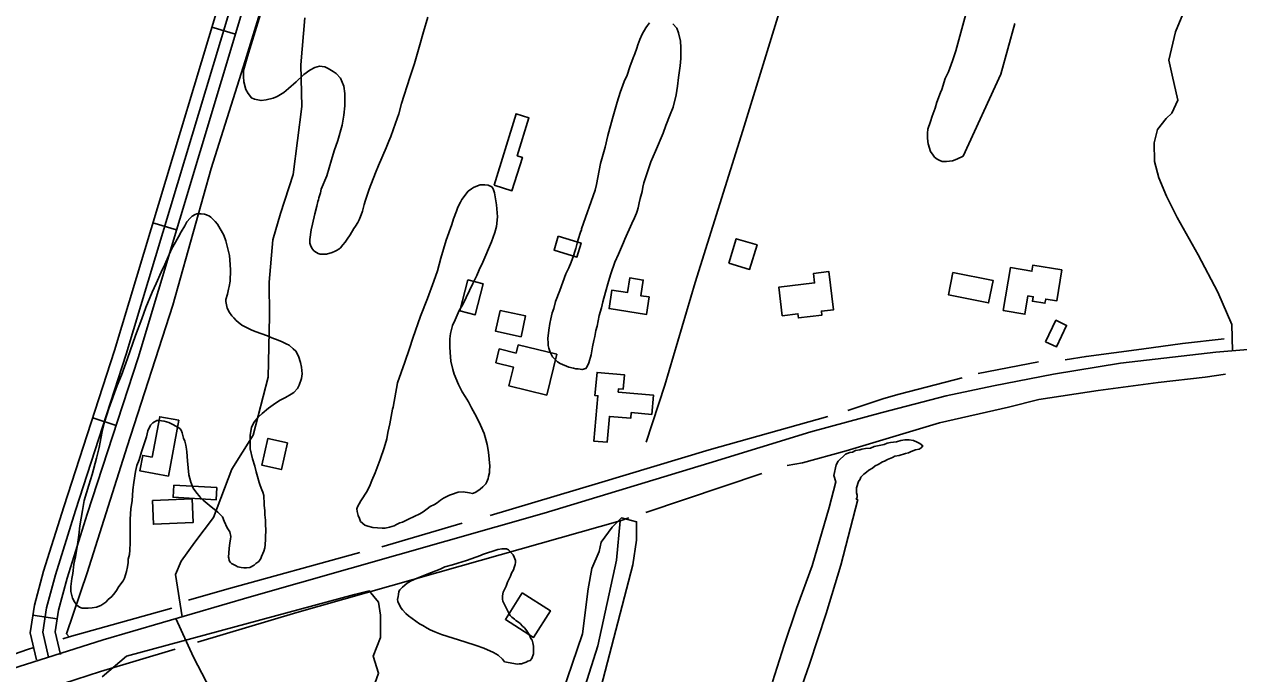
# Model space of a CAD drawing. Extents: x 3297772 to 3335630, y 634068 to 659439.
# Drawn here: x 3324836 to 3326321, y 650010 to 650804 of the extents above; entities that cross this region are included whole.
import ezdxf

# ---------------------------------------------------------------- set-up
doc = ezdxf.new("R2010")
doc.units = 0
for name, color, linetype in [('V-BLDG-OTLN', 7, 'Continuous'), ('V-ROAD-CNTR', 7, 'Continuous'), ('V-SITE-VEGE', 7, 'Continuous'), ('V-TOPO-SHOR', 7, 'Continuous')]:
    doc.layers.add(name, color=color, linetype=linetype)

msp = doc.modelspace()

# ---------------------------------------------------------------- linework, layer by layer
at = {"layer": 'V-BLDG-OTLN'}
for points in [[(3325410.2, 650607.2), (3325437.3, 650694.6), (3325453, 650689.7), (3325438.6, 650643.3), (3325444.9, 650641.3), (3325432.2, 650600.4)], [(3325488.8, 650545), (3325516.8, 650536.4), (3325511.6, 650519.4), (3325483.6, 650527.9)], [(3325697.4, 650511.8), (3325706.4, 650541.8), (3325731.9, 650534.1), (3325722.9, 650504.2)], [(3326033.1, 650453.8), (3326041.8, 650506.4), (3326068.2, 650502), (3326069.4, 650509.5), (3326104.6, 650503.7), (3326098.4, 650465.7), (3326085, 650467.9), (3326084.1, 650462.8), (3326068.8, 650465.3), (3326069.7, 650470.8), (3326063.2, 650471.9), (3326059.5, 650449.4)], [(3325368.3, 650453.5), (3325378.2, 650491.3), (3325396.9, 650486.4), (3325387, 650448.6)], [(3325600, 650470.5), (3325596.6, 650449), (3325550.9, 650456.3), (3325554.5, 650478.9), (3325573.4, 650475.9), (3325576.2, 650493.9), (3325592.7, 650491.2), (3325589.7, 650472.1)], [(3325762.7, 650447.6), (3325758.4, 650482.5), (3325802.4, 650487.8), (3325801, 650499.3), (3325819.9, 650501.6), (3325825.6, 650455), (3325810.6, 650453.2), (3325811.2, 650448.4), (3325782.6, 650444.9), (3325782, 650450)], [(3325971.5, 650500.5), (3326020.6, 650490.7), (3326015.1, 650463.3), (3325966, 650473.2)], [(3325417.6, 650454.1), (3325448.8, 650447.4), (3325443.4, 650421.9), (3325412.2, 650428.6)], [(3326084.9, 650415.6), (3326097.5, 650442), (3326110.6, 650435.7), (3326098, 650409.4)], [(3325439.8, 650412), (3325486.9, 650400.4), (3325474.7, 650350.6), (3325428.3, 650362), (3325433.9, 650384.7), (3325412.5, 650390), (3325416.6, 650407), (3325437.3, 650401.9)], [(3325562.2, 650354.2), (3325605.2, 650350.5), (3325603.1, 650326.9), (3325578, 650329.1), (3325577.4, 650322.2), (3325551.4, 650324.5), (3325548.6, 650292.8), (3325532.3, 650294.2), (3325537.2, 650349.7), (3325533.7, 650350), (3325536.2, 650378.3), (3325569.8, 650375.3), (3325568.3, 650357.8), (3325562.5, 650358.3)], [(3325024.6, 650319.7), (3325012, 650251.5), (3324977, 650258), (3324980.5, 650276.8), (3324992.1, 650274.6), (3325001.3, 650324.1)], [(3325157.5, 650292.1), (3325150.1, 650259.4), (3325126.1, 650264.9), (3325133.6, 650297.6)], [(3325018.5, 650240.4), (3325071.2, 650237.4), (3325070.4, 650222.5), (3325017.6, 650225.6)], [(3324992.5, 650221.7), (3325040.9, 650223.8), (3325042.2, 650194.6), (3324993.7, 650192.5)], [(3325444.8, 650108.6), (3325479.3, 650086.7), (3325458.7, 650054.2), (3325424.2, 650076.2)]]:
    msp.add_lwpolyline(points, close=True, dxfattribs=at)
at = {"layer": 'V-ROAD-CNTR'}
for p, q in [((3325065.1, 650800.6), (3325093.9, 650791.9)), ((3324993.1, 650561.2), (3325021.9, 650552.5)), ((3324919.4, 650322.6), (3324948, 650313.4)), ((3324846.2, 650081.2), (3324875.9, 650076.7))]:
    msp.add_line(p, q, dxfattribs=at)
for points in [[(3324850.7, 650026.6), (3324842.9, 650059.8), (3324848.1, 650093.6), (3324859.3, 650135), (3324884.2, 650214), (3324946.2, 650405.1), (3325124.1, 650996.5), (3325173.6, 651166.3), (3325253.4, 651425.8), (3325414, 651939)], [(3326313.5, 650404.6), (3326312.7, 650437), (3326295.5, 650476.3), (3326271.3, 650522), (3326245.7, 650567.9), (3326232.6, 650593.8), (3326223.5, 650616.1), (3326218, 650636.3), (3326217.6, 650659.1), (3326221.8, 650675.5), (3326232.5, 650688.8), (3326239.4, 650695.4), (3326246.6, 650711.2), (3326239.7, 650741.9), (3326235.4, 650760.2), (3326243.9, 650794.8), (3326254.7, 650821.3), (3326313.2, 650990.3), (3326364.2, 651180.6), (3326411.9, 651340.4), (3326418.9, 651367.3)], [(3324879.9, 650033.4), (3324873.5, 650061), (3324877.5, 650087.4), (3324888.1, 650126.6), (3324912.8, 650204.8), (3324974.8, 650396.1), (3325152.8, 650988), (3325202.3, 651157.6), (3325229.3, 651243.4)], [(3324865.3, 650030), (3324858.2, 650060.4), (3324862.8, 650090.5), (3324873.7, 650130.8), (3324898.5, 650209.4), (3324960.5, 650400.6), (3325138.4, 650992.2), (3325187.9, 651161.9)], [(3325028.7, 650079.4), (3325020.8, 650131.1), (3325027.7, 650147.3), (3325044.1, 650170.7), (3325067.3, 650200.8), (3325089.5, 650260.1), (3325115.5, 650301.6), (3325133.9, 650372.4), (3325135.7, 650447.1), (3325135.3, 650488.7), (3325139.8, 650540.4), (3325149.2, 650572.7), (3325164.4, 650620.5), (3325175.2, 650703.5), (3325173.9, 650754.4), (3325178.9, 650811.9)], [(3322722.9, 649320.5), (3322867.2, 649360.6), (3323062.5, 649414.6), (3323265.3, 649473.5), (3323486, 649541), (3323826, 649655.5), (3324054.9, 649736.1), (3324369, 649854.2), (3324614, 649945.6), (3324743, 649991.3), (3324932, 650051.1), (3325113.6, 650104.3), (3325471.5, 650206.3), (3325672.8, 650267.2), (3325797.7, 650305.6), (3325885, 650329.3), (3325963.2, 650349.7), (3326021.1, 650361.8), (3326094.7, 650376.3), (3326176.4, 650389.5), (3326293, 650402.9), (3326395.8, 650411.5)], [(3325021.2, 650077.2), (3325042.6, 650030), (3325058.2, 650000.3), (3325080.7, 649958.5), (3325098.9, 649923.2), (3325115.4, 649890.9), (3325126.2, 649868), (3325124.2, 649854.1), (3325117.7, 649830), (3325105.9, 649810.8), (3324904.9, 649721.7), (3324895.6, 649713.6), (3324815.8, 649496.2), (3324732.7, 649337.2), (3324702.3, 649273.5)]]:
    msp.add_lwpolyline(points, dxfattribs=at)
at = {"layer": 'V-SITE-VEGE'}
for points in [[(3325184.8, 650538.7), (3325184.8, 650540.9), (3325186.7, 650552.7), (3325188.4, 650559.4), (3325191.1, 650572.3), (3325193.6, 650581.8), (3325194.9, 650587.4), (3325195.6, 650589.4), (3325196.1, 650591.6), (3325198, 650598.1), (3325199, 650602.4), (3325205.9, 650618.9), (3325211.3, 650638.2), (3325214.8, 650649.1), (3325219, 650661.9), (3325224.3, 650680.5), (3325226.7, 650693), (3325227.9, 650704.3), (3325227.8, 650719.4), (3325226.4, 650728.2), (3325222.5, 650738.1), (3325217.1, 650743.7), (3325213.5, 650746.3), (3325207.3, 650750.1), (3325203.3, 650752), (3325196.7, 650752.8), (3325191.1, 650751.4), (3325184.9, 650747.8), (3325177.8, 650742.8), (3325168.2, 650733.7), (3325158.9, 650725.4), (3325153.3, 650720.7), (3325144.8, 650715.7), (3325140, 650713.5), (3325131.6, 650711.8), (3325125.3, 650710.8), (3325117.3, 650712.4), (3325113.6, 650713.9), (3325109.7, 650719.4), (3325106.8, 650724.2), (3325104.3, 650733.5), (3325103.7, 650740.1), (3325103.8, 650747.4), (3325106.9, 650759.1), (3325109.9, 650768.6), (3325126.4, 650821.9)], [(3326047.3, 650804.9), (3326030.1, 650743), (3325984, 650642.9), (3325976.4, 650639), (3325971, 650636.9), (3325963.5, 650636.1), (3325958.2, 650636.2), (3325955.5, 650637.5), (3325952.4, 650638.9), (3325948.9, 650641.6), (3325947.2, 650643.8), (3325944.1, 650648.3), (3325941.1, 650657.7), (3325940.7, 650660.8), (3325940.4, 650665.2), (3325940.4, 650671), (3325940.9, 650675.9), (3325944.2, 650685.1), (3325946, 650691.8), (3325949.7, 650701.5), (3325952, 650709), (3325956.2, 650720.5), (3325958, 650724.4), (3325962.1, 650737.7), (3325966.2, 650746.1), (3325970.9, 650759.3), (3325975, 650771.7), (3325987.1, 650816.3)], [(3325329.4, 650812.6), (3325324.1, 650794.7), (3325318.8, 650775.9), (3325313, 650756), (3325310.3, 650747.6), (3325307.4, 650738.9), (3325297.2, 650707.3), (3325293.7, 650694.5), (3325289.7, 650683.1), (3325283.9, 650666.8), (3325281.6, 650661.2), (3325278.3, 650652.8), (3325269.1, 650631.5), (3325265.4, 650622.5), (3325257.6, 650602.4), (3325253, 650589.1), (3325251.3, 650583.8), (3325249.3, 650575.6), (3325247.7, 650570.9), (3325245.3, 650564.8), (3325243.5, 650561.8), (3325240.9, 650557.1), (3325238.9, 650554.3), (3325234.2, 650546.5), (3325230.8, 650541.1), (3325228.1, 650537.4), (3325225.5, 650534.3), (3325222.4, 650530.8), (3325220.3, 650529.2), (3325217.7, 650527.5), (3325215.8, 650526.5), (3325212.4, 650525.1), (3325205.4, 650522.9), (3325202.9, 650522.7), (3325200.5, 650522.7), (3325197.4, 650523), (3325195.2, 650523.8), (3325193, 650524.9), (3325189.9, 650527), (3325187.5, 650530.1), (3325185.6, 650533.8), (3325185, 650536.4), (3325184.8, 650538.7)], [(3325629.1, 650804.8), (3325633.8, 650799.2), (3325635.9, 650793.7), (3325638.3, 650783.4), (3325638.6, 650775.6), (3325638.8, 650762.4), (3325637.9, 650753.3), (3325635.9, 650739), (3325634.7, 650728.4), (3325633.1, 650717.8), (3325629.2, 650702.8), (3325625.8, 650693.7), (3325620.5, 650680.1), (3325617.1, 650671), (3325607.6, 650648.8), (3325601.9, 650636), (3325597, 650621), (3325593.5, 650610.1), (3325592.4, 650605), (3325591.5, 650599.5), (3325588.9, 650591.1), (3325587.7, 650585.6), (3325586.5, 650579.4), (3325585.4, 650575.3), (3325584.6, 650573.1), (3325582, 650567.3), (3325578.6, 650560.4), (3325570.2, 650541.4), (3325568.7, 650537), (3325562.3, 650522.8), (3325558.1, 650513), (3325553.2, 650498.7), (3325550.1, 650489.6), (3325546.7, 650476.4), (3325543.2, 650464.7), (3325541.6, 650457.4), (3325539, 650447.9), (3325536.2, 650434.8), (3325534.7, 650429.6), (3325533.5, 650422.3), (3325532.3, 650417.2), (3325530.8, 650409.5), (3325529.2, 650399.6), (3325526.1, 650390.1), (3325524.2, 650385.4), (3325522.7, 650383.2), (3325517.9, 650381.8), (3325513.2, 650382.6), (3325510.2, 650382.6), (3325507.3, 650383.4), (3325501.8, 650384.6), (3325491.2, 650389.1), (3325488, 650391), (3325484, 650394.7), (3325481.8, 650397.3), (3325478.9, 650402.9), (3325477.2, 650408), (3325476.5, 650411), (3325476.5, 650413.9), (3325476.2, 650419.8), (3325477.1, 650430), (3325478.3, 650438.1), (3325479.8, 650443.6), (3325481.4, 650451.2), (3325483.3, 650456.4), (3325485.3, 650464.8), (3325490.6, 650478.3)], [(3325510.3, 650529.7), (3325511.9, 650536.3), (3325513, 650540.7), (3325516.1, 650549.8), (3325517.2, 650552.7), (3325517.2, 650553.8), (3325534, 650601.3), (3325535.5, 650608.3), (3325540.6, 650633.9), (3325546, 650653.6), (3325549.5, 650667.9), (3325555.3, 650688.7), (3325560.7, 650708.8), (3325564.5, 650720.5), (3325569.5, 650734), (3325572.9, 650741.7), (3325576.3, 650751.9), (3325580.5, 650763.2), (3325582.4, 650767.9), (3325584.7, 650774.9), (3325586.2, 650778.9), (3325588.5, 650785.5), (3325591.5, 650792), (3325596, 650799.7), (3325597.9, 650802.6), (3325600.5, 650805.9)], [(3325242.4, 650211.5), (3325243.2, 650213.7), (3325245.4, 650217.4), (3325247.3, 650221), (3325255.2, 650233), (3325258.6, 650240.7), (3325260.9, 650246.1), (3325265, 650255.6), (3325271.1, 650271.7), (3325275.7, 650285.9), (3325279.1, 650297.2), (3325280.3, 650304.9), (3325282.7, 650315.2), (3325286.2, 650333.1), (3325287, 650335.7), (3325292.1, 650365.7), (3325301.3, 650390.9), (3325307, 650407.7), (3325310.8, 650420.1), (3325320.3, 650447.1), (3325328.7, 650468.6), (3325336.7, 650489.8), (3325340.9, 650502.6), (3325345.1, 650517.9), (3325351.6, 650539.9), (3325358.8, 650559.2), (3325360.8, 650566.2), (3325364.5, 650575.3), (3325366.1, 650580.4), (3325369.1, 650586.6), (3325371, 650589.9), (3325378.8, 650600), (3325382.5, 650602.9), (3325385.1, 650604.4), (3325389.9, 650606.5), (3325393.2, 650607.5), (3325399.1, 650607.8), (3325403.1, 650607.4), (3325407.5, 650605.2), (3325409.3, 650602.9), (3325410.7, 650598.1), (3325411.7, 650593), (3325413.1, 650583.4), (3325414.3, 650568.4), (3325413.1, 650556.7), (3325411.2, 650549.4), (3325407.3, 650538), (3325396.4, 650513.2), (3325391.9, 650503.8), (3325389.2, 650496.8), (3325384.3, 650487), (3325371.9, 650461.5), (3325367.7, 650453.8), (3325362.5, 650442.5), (3325359.4, 650435.6), (3325357.1, 650425.7), (3325356.3, 650419.5), (3325356.2, 650409.6), (3325356.4, 650402.6), (3325357.4, 650392), (3325359.8, 650382), (3325361.6, 650376.1), (3325366.9, 650363.6), (3325371.2, 650354.7), (3325374.8, 650348.8), (3325379.1, 650342.2), (3325382.7, 650334.8), (3325388.8, 650324.1), (3325393.8, 650313.7), (3325398.1, 650303.4), (3325400.2, 650296.4), (3325401.9, 650290.1), (3325403.6, 650280.6), (3325405.2, 650263.7), (3325404.8, 650258.2), (3325404.8, 650255.3), (3325403.6, 650250.9), (3325403.2, 650248.7), (3325401.3, 650244.3), (3325400.2, 650242.1), (3325396.5, 650238.5), (3325393.1, 650235.6), (3325389.1, 650232.4), (3325387.2, 650231.3), (3325383.9, 650230.2), (3325380.2, 650231), (3325372.6, 650232.2), (3325366.3, 650231.6), (3325358.2, 650229.1), (3325355.6, 650228), (3325348.6, 650224.5), (3325344.9, 650221.9), (3325340.5, 650218.7), (3325337.5, 650216.9), (3325332.3, 650214.4), (3325328.6, 650211.5), (3325323.5, 650207.9), (3325319.4, 650205.4), (3325312.4, 650202.2), (3325305.7, 650198.6), (3325298.3, 650195)], [(3325024.5, 650544.1), (3325027.5, 650550), (3325032, 650557.6), (3325034.6, 650562.3), (3325038.4, 650567), (3325040.9, 650569.2), (3325044.6, 650571.4), (3325046.9, 650572.1), (3325049.8, 650572.4), (3325052, 650572.4), (3325056, 650572), (3325058.6, 650571.2), (3325062.2, 650569.3), (3325064, 650568.2), (3325069.1, 650563), (3325072, 650559.6), (3325079.9, 650546), (3325082.4, 650539), (3325086.5, 650521.3), (3325087.5, 650510.3), (3325087.8, 650503.3), (3325087.6, 650489.7), (3325086.4, 650483.5), (3325085.3, 650479.9), (3325084.1, 650474), (3325082.2, 650467.4), (3325082.1, 650464.9), (3325083.9, 650456.8), (3325086.7, 650451.6), (3325089.6, 650447.5), (3325091.8, 650444.9), (3325095, 650441.6), (3325097.2, 650439.7), (3325101.9, 650436), (3325106, 650434.1), (3325113.2, 650430.4), (3325118, 650428.5), (3325133.3, 650422.8), (3325138.4, 650420.5), (3325146.1, 650417.8), (3325151.2, 650415.6), (3325155.9, 650413.3), (3325159.6, 650411.4), (3325164.7, 650407.3), (3325167.9, 650404.3), (3325171.1, 650398.1), (3325173.6, 650390.3), (3325174.6, 650384.8), (3325175.6, 650376.4), (3325174.8, 650370.9), (3325172.1, 650362.8), (3325169.9, 650358.5), (3325165.4, 650353.7), (3325162.1, 650351.6), (3325155.1, 650347.6), (3325147.7, 650343.7), (3325139.9, 650338.7), (3325134.4, 650334.7), (3325126.6, 650328.2), (3325121.7, 650323.5), (3325116.5, 650317), (3325113.5, 650310.8), (3325111.9, 650301.3), (3325111.8, 650293.2), (3325112.1, 650284.8), (3325114.9, 650272.6), (3325117.7, 650263.4), (3325119.4, 650256.8), (3325120.8, 650250.9), (3325122.9, 650243.5), (3325124.3, 650239.8), (3325126.1, 650234.7), (3325127.5, 650231.7), (3325128.6, 650227.7), (3325128.5, 650224.7), (3325129.2, 650220), (3325129.2, 650215.9), (3325129.8, 650209), (3325130.1, 650204.2), (3325130.8, 650197.6), (3325130.6, 650189.9), (3325131, 650187.7), (3325130.8, 650174.5), (3325130.4, 650167.5), (3325129.9, 650163.8), (3325128.8, 650159.8), (3325125.8, 650153.3), (3325125, 650150.7), (3325122.4, 650147.1), (3325118.7, 650144.5), (3325116.8, 650142.4), (3325111.7, 650139.5), (3325107.6, 650139.2), (3325104.3, 650139.2), (3325101, 650139.6), (3325097, 650140.4), (3325094.1, 650141.9), (3325092.3, 650143.1), (3325089, 650144.6), (3325087.5, 650146.1), (3325086.1, 650148.3)], [(3325086.3, 650162.9), (3325087.1, 650169.9), (3325087.9, 650174.3), (3325088.3, 650177.6), (3325086.9, 650183.1), (3325084, 650188.3), (3325080.1, 650196.4), (3325078, 650201.6), (3325076.2, 650203.8), (3325072.6, 650207.5), (3325061.7, 650215.7), (3325054.4, 650222), (3325050.8, 650225.8), (3325045.4, 650232.1), (3325042.1, 650236.5), (3325039.3, 650244.2), (3325036.8, 650253.1), (3325035.2, 650270), (3325034.6, 650281), (3325034.3, 650284.3), (3325033.3, 650289.4), (3325032.2, 650294.2), (3325030.4, 650297.9), (3325028.7, 650304.2), (3325027.6, 650307.5), (3325025.8, 650309.7), (3325018.2, 650314.2), (3325012.4, 650316.9), (3325006.9, 650318.8), (3325000.3, 650319.6), (3324997.7, 650319.3), (3324992.9, 650316.7), (3324989.9, 650313.9), (3324986.9, 650306.6), (3324985, 650299.6), (3324981.5, 650288.3), (3324979.2, 650281.3), (3324976.2, 650271.5), (3324973.5, 650264.5), (3324971.6, 650257.2), (3324969.6, 650243.7), (3324968.4, 650234.5), (3324967.5, 650221), (3324966.2, 650211.8), (3324965.3, 650198.3), (3324965.1, 650177), (3324965.3, 650170), (3324964.8, 650160.9), (3324964.4, 650155.7), (3324962.9, 650149.9), (3324962.8, 650145.8), (3324962, 650140.3), (3324960.8, 650134.9), (3324958.2, 650126.5), (3324956.7, 650123.5), (3324951.4, 650116.6), (3324948.4, 650111.5), (3324946.6, 650108.6), (3324942.8, 650104.3), (3324938.4, 650100.3), (3324935.4, 650097.4), (3324929.5, 650093.1), (3324924, 650091), (3324918.8, 650090.3), (3324913.7, 650090), (3324906.3, 650090.1), (3324903.4, 650091.2), (3324900.1, 650093.5), (3324897.3, 650097.5), (3324894.8, 650102.3), (3324892.7, 650110.4), (3324892.7, 650116.3), (3324894, 650126.2), (3324895.1, 650132.4), (3324896.4, 650143.8), (3324898.3, 650152.5), (3324900.7, 650167.6), (3324902.4, 650179.3), (3324903.6, 650190.6), (3324907.1, 650209.3), (3324909.1, 650221.7), (3324914.5, 650240.4), (3324918.7, 650253.5), (3324924.1, 650273.3), (3324927.2, 650286.4), (3324931.1, 650305.8), (3324933.9, 650317.5), (3324939.2, 650334), (3324949.1, 650362.1), (3324954.4, 650374.8), (3324962, 650395.3), (3324971.9, 650423.4), (3324979.5, 650443.8), (3324984.5, 650457.7), (3324992.1, 650476.3), (3324997, 650486.9), (3325003, 650500.8), (3325007.5, 650510.2), (3325015.8, 650528.8), (3325019.2, 650534.7), (3325024.5, 650544.1)], [(3325490.6, 650478.3), (3325498.2, 650498.7), (3325501.6, 650506), (3325504.6, 650512.9), (3325507.3, 650521), (3325509.2, 650526.1), (3325510.3, 650529.7)], [(3325751, 649999.6), (3325765, 650044.7), (3325780.1, 650089.5), (3325799.3, 650141.6), (3325820.3, 650213), (3325828.2, 650244.4), (3325825.7, 650252.3), (3325828.5, 650265.4), (3325831.2, 650269.7), (3325840, 650278.4), (3325845.3, 650280.1), (3325848.8, 650280.9), (3325852.3, 650282.6), (3325857.6, 650283.4), (3325860.2, 650284.2), (3325864.6, 650285), (3325870.7, 650285.8), (3325875.1, 650287.5), (3325887.4, 650290), (3325890.9, 650291.7), (3325895.3, 650292.5), (3325902.3, 650293.3), (3325907.6, 650295), (3325912.8, 650295.8), (3325918.1, 650295.7), (3325923.3, 650294.8), (3325927.7, 650293), (3325931.1, 650291.2), (3325934.6, 650288.5), (3325932.8, 650285.9), (3325930.2, 650284.2), (3325925.8, 650283.4), (3325920.5, 650281.7), (3325917, 650280), (3325913.5, 650279.2), (3325905.6, 650276.6), (3325900.3, 650275.8), (3325897.7, 650274.1), (3325891.5, 650271.6), (3325888, 650269.9), (3325885.4, 650269), (3325880.1, 650265.6), (3325876.6, 650263.9), (3325873, 650261.3), (3325868.6, 650258.8), (3325866, 650256.2), (3325862.5, 650253.6), (3325858.9, 650250.1), (3325858, 650247.5), (3325856.2, 650244.9), (3325853.5, 650237.1), (3325853.4, 650231), (3325854.3, 650228.3), (3325854.2, 650225.7), (3325853.3, 650223.1), (3325855.1, 650222.8), (3325834.4, 650142.3), (3325816.3, 650083.5), (3325796.2, 650021.5), (3325768.4, 649941.9)], [(3325298.3, 650195), (3325295, 650194.3), (3325291, 650192.2), (3325288, 650190.8), (3325282.5, 650189), (3325277, 650187.6), (3325273.3, 650187.7), (3325261.9, 650188.5), (3325255.7, 650190.4), (3325252.4, 650191.6), (3325247, 650196.1), (3325245.6, 650199.4), (3325244.2, 650203.1), (3325242.8, 650208.2), (3325242.4, 650211.5)], [(3325474.9, 649930.4), (3325518.3, 650058.5), (3325525.2, 650113.4), (3325529.7, 650138.6), (3325538.9, 650159.1), (3325541.2, 650170.6), (3325554.9, 650188.9), (3325566.3, 650200.3), (3325584.6, 650195.7), (3325584.6, 650172.9), (3325580, 650143.1), (3325502.3, 649843.5)], [(3325086.1, 650148.3), (3325085.8, 650151.2), (3325085.4, 650152.3), (3325086.3, 650162.9)], [(3324930.8, 650005.9), (3324960.6, 650031.1), (3325239.4, 650106.5), (3325257.7, 650111.1), (3325269.1, 650097.4), (3325271.4, 650081.4), (3325271.4, 650053.9), (3325262.3, 650031.1), (3325269.1, 650010.5), (3325262.3, 649992.2)]]:
    msp.add_lwpolyline(points, dxfattribs=at)
msp.add_lwpolyline([(3325423, 650024.3), (3325420.5, 650027.6), (3325415.4, 650032.5), (3325409.6, 650035.5), (3325397.6, 650040.8), (3325388.4, 650044.2), (3325374.6, 650048.8), (3325346.1, 650057.6), (3325338, 650061), (3325332.2, 650063.6), (3325328.6, 650065.5), (3325323.1, 650068.9), (3325319.1, 650070.8), (3325314.7, 650073.8), (3325305.7, 650080.5), (3325302.4, 650083.5), (3325298.4, 650087.9), (3325296.6, 650090.1), (3325294.5, 650093.5), (3325292.7, 650097.9), (3325292.3, 650100.5), (3325292.8, 650104.1), (3325293.2, 650106.7), (3325293.9, 650110.4), (3325295.1, 650112.2), (3325298.4, 650115.4), (3325304, 650120.5), (3325308, 650123), (3325316.2, 650126.6), (3325326.5, 650130.5), (3325333.9, 650133.7), (3325344.2, 650137.6), (3325350.1, 650140.4), (3325359.3, 650142.9), (3325365.9, 650145), (3325376.6, 650148.2), (3325393.5, 650154.2), (3325396.1, 650155.6), (3325414.9, 650161.6), (3325420.1, 650162.6), (3325425.6, 650162.6), (3325428.1, 650161.4), (3325431.7, 650157.3), (3325433.5, 650155.1), (3325435, 650152.2), (3325436.4, 650148.1), (3325436.4, 650145.9), (3325436, 650143.4), (3325434.8, 650139.7), (3325434, 650136.8), (3325431.8, 650132.8), (3325430.3, 650129.1), (3325426.9, 650121.8), (3325425, 650116.7), (3325421.6, 650109.4), (3325420.4, 650105), (3325420.4, 650101), (3325421.1, 650098.4), (3325423.6, 650093.6), (3325428.2, 650083.7), (3325430, 650081.1), (3325432.2, 650078.8), (3325435.1, 650076.6), (3325436.9, 650074.7), (3325440.2, 650072.9), (3325442, 650071), (3325445.2, 650068), (3325447.4, 650065.8), (3325450.3, 650062.1), (3325452.5, 650058.8), (3325453.5, 650056.9), (3325455.3, 650052.9), (3325456.8, 650050.6), (3325457.8, 650047.3), (3325458.5, 650043.3), (3325458.4, 650034.1), (3325456.5, 650028.3), (3325454.6, 650025.7), (3325451.7, 650025), (3325449.4, 650024), (3325446.9, 650022.9), (3325443.9, 650021.8), (3325441, 650021.9), (3325438.8, 650021.5)], close=True, dxfattribs=at)
at = {"layer": 'V-TOPO-SHOR'}
for p, q in [((3326076, 650391.1), (3326002.3, 650376.8)), ((3325768.7, 650264.4), (3325787.6, 650267.5)), ((3325596.1, 650206.8), (3325737.9, 650254.8)), ((3325371.1, 650193.8), (3325273, 650164.8)), ((3325564.5, 650196.9), (3325575.3, 650200.3)), ((3324882.7, 650052.5), (3324890.4, 650054.9))]:
    msp.add_line(p, q, dxfattribs=at)
for points in [[(3325016, 650090), (3324890.4, 650054.9), (3324887.2, 650058.6), (3324912.5, 650133.2), (3324961.6, 650287.6), (3325017.3, 650460.4), (3325064.1, 650627.6), (3325105.7, 650759.5), (3325167.3, 650960), (3325245.2, 651213), (3325308.4, 651410.7), (3325375.8, 651631.5), (3325445, 651863.1), (3325493.8, 652060.6), (3325551, 652253.6), (3325613.7, 652446.2), (3325663.5, 652597.1), (3325723.9, 652792.8), (3325767.5, 652931), (3325797, 653021.6), (3325849.8, 653183.6)], [(3325596.5, 650293), (3325619.1, 650362.8), (3325656.2, 650488.4), (3325714.6, 650674.3), (3325772.5, 650862.6), (3325830.4, 651059.9), (3325843.4, 651091.9)], [(3326303.2, 650419.4), (3326252.1, 650413.5), (3326202.1, 650406.6), (3326134.4, 650397.9), (3326108.6, 650393.5)], [(3325787.6, 650267.5), (3325841.1, 650282.5), (3325955.2, 650316.5), (3326039.6, 650335.9), (3326076.7, 650345.2), (3326149.2, 650356.2), (3326222.6, 650365.9), (3326280.1, 650372.5), (3326305, 650376.1)], [(3325982.9, 650371.8), (3325905.6, 650351.7), (3325887.2, 650346.4), (3325843.1, 650331.8)], [(3325818.5, 650324.3), (3325673.3, 650283.6), (3325538, 650242.7), (3325405.5, 650203.3)], [(3325047.4, 650048.5), (3325169.1, 650084.4), (3325368.8, 650141.2), (3325564.5, 650196.9)], [(3325421.1, 649686.8), (3325476.7, 649853.5), (3325537.4, 650043.7), (3325559.9, 650148.7), (3325564.5, 650196.9)], [(3325246.2, 650157.9), (3325083.3, 650113), (3325036.5, 650099.7)], [(3324184.2, 649746.7), (3324362.5, 649813), (3324546.4, 649882.8), (3324752.7, 649955.4), (3324868.6, 649993), (3324928.9, 650012.6), (3325020.2, 650039.7)], [(3324241.8, 649821.7), (3324413.3, 649888.1), (3324618.5, 649962.4), (3324839.5, 650039.2), (3324847.4, 650041.7)]]:
    msp.add_lwpolyline(points, dxfattribs=at)

doc.saveas('drawing.dxf')
